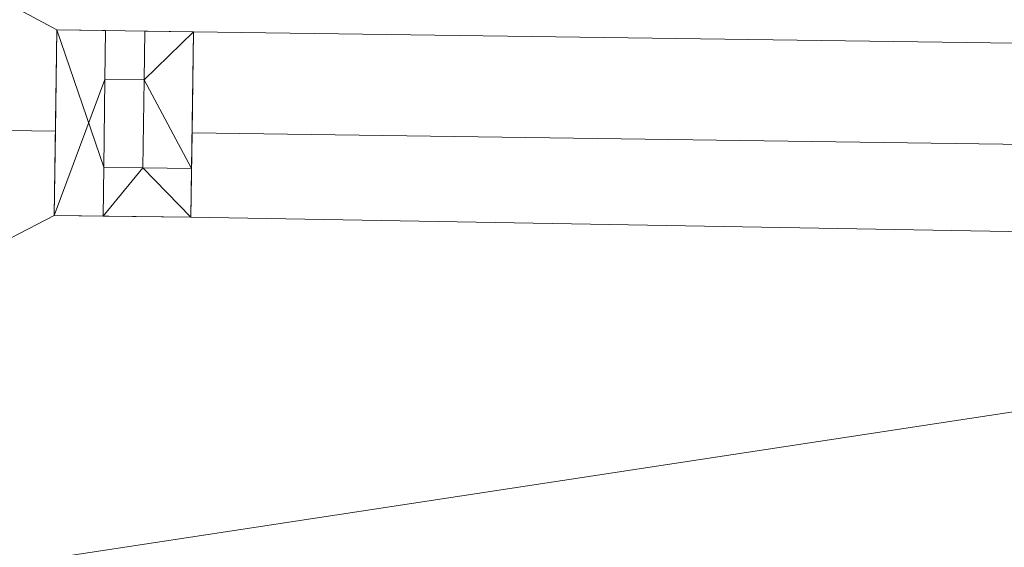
# Model space of a CAD drawing. Header units: millimetres. Extents: x -430348 to -225823, y -86243 to 5084.
# Tile 434 of 656: x -407579 to -401526, y -2823 to 418. Entities that reach past the tile are written whole.
import ezdxf

# ---------------------------------------------------------------- set-up
doc = ezdxf.new("R2010")
doc.units = ezdxf.units.MM
doc.layers.add('A-ROOF', color=132, linetype='Continuous', lineweight=9)
doc.layers.add('A-WALL', color=113, linetype='Continuous', lineweight=9)

# ---------------------------------------------------------------- blocks, each defined once
blk = doc.blocks.new('Walls 140 - Walls 5-523984-_3D_ Copy 1')
at = {"layer": 'A-WALL'}
mesh = blk.add_polyface(dxfattribs=at)
corners = [(-407054.8, 51.3, 66612.8), (-407062.3, -488.6, 66612.8), (-406822.3, -492, 66612.8), (-406814.8, 48, 66612.8), (-394636, -120.5, 66612.8), (-394644, -702.2, 66612.8), (-394464, -704.7, 66612.8), (-394456, -123, 66612.8)]
mesh.append_faces([[corners[k] for k in face] for face in [(3, 0, 1, 2), (7, 4, 5, 6)]])
mesh = blk.add_polyface(dxfattribs=at)
corners = [(-407054.8, 51.3, 66416.6), (-406814.8, 48, 66416.6), (-406822.3, -492, 66416.6), (-407062.3, -488.6, 66416.6), (-394636, -120.5, 66416.6), (-394456, -123, 66416.6), (-394464, -704.7, 66416.6), (-394644, -702.2, 66416.6)]
mesh.append_faces([[corners[k] for k in face] for face in [(1, 2, 3, 0), (5, 6, 7, 4)]])
mesh = blk.add_polyface(dxfattribs=at)
corners = [(-407062.3, -488.6, 66612.8), (-407054.8, 51.3, 66612.8), (-407054.8, 51.3, 66416.6), (-407062.3, -488.6, 66416.6)]
mesh.append_faces([[corners[k] for k in face] for face in [(0, 1, 2, 3)]])
mesh = blk.add_polyface(dxfattribs=at)
corners = [(-407054.8, 51.3, 66612.8), (-406814.8, 48, 66612.8), (-406814.8, 48, 66416.6), (-407054.8, 51.3, 66416.6)]
mesh.append_faces([[corners[k] for k in face] for face in [(3, 0, 1, 2)]])
mesh = blk.add_polyface(dxfattribs=at)
corners = [(-406814.8, 48, 66612.8), (-406822.3, -492, 66612.8), (-406822.3, -492, 66416.6), (-406814.8, 48, 66416.6)]
mesh.append_faces([[corners[k] for k in face] for face in [(0, 1, 2, 3)]])
mesh = blk.add_polyface(dxfattribs=at)
corners = [(-406822.3, -492, 66612.8), (-407062.3, -488.6, 66612.8), (-407062.3, -488.6, 66416.6), (-406822.3, -492, 66416.6)]
mesh.append_faces([[corners[k] for k in face] for face in [(0, 1, 2, 3)]])

msp = doc.modelspace()

# ---------------------------------------------------------------- block references
at = {"layer": 'A-WALL'}
msp.add_blockref('Walls 140 - Walls 5-523984-_3D_ Copy 1', (0, 0), dxfattribs=at)

# ---------------------------------------------------------------- meshes
at = {"layer": 'A-ROOF'}
mesh = msp.add_polyface(dxfattribs=at)
corners = [(-388312.7, 3045.6, 63197.6), (-413010.3, 3387.3, 63197.6), (-409560.1, -235.8, 65647.6), (-407359.2, -266.3, 65647.6), (-407350.6, 355.4, 65221.5), (-406510.7, 343.8, 65221.5), (-406519.3, -277.9, 65647.6), (-394940.4, -438.1, 65647.6), (-394931.8, 183.6, 65221.5), (-394151.9, 172.8, 65221.5), (-394160.5, -448.9, 65647.6), (-391961.8, -479.3, 65647.6)]
mesh.append_faces([[corners[k] for k in face] for face in [(4, 1, 2, 3)]], dxfattribs={"vtx0": -1})
mesh.append_faces([[corners[k] for k in face] for face in [(1, 4, 5, 8)]], dxfattribs={"vtx0": -1, "vtx2": -1, "vtx3": -1})
mesh.append_faces([[corners[k] for k in face] for face in [(11, 0, 9, 10)]], dxfattribs={"vtx1": -1})
mesh.append_faces([[corners[k] for k in face] for face in [(8, 9, 0, 1)]], dxfattribs={"vtx1": -1, "vtx3": -1})
mesh.append_faces([[corners[k] for k in face] for face in [(6, 7, 8, 5)]], dxfattribs={"vtx2": -1})
mesh = msp.add_polyface(dxfattribs=at)
corners = [(-413010.3, 3387.3, 63097.6), (-388312.7, 3045.6, 63097.6), (-391961.8, -479.3, 65547.6), (-394160.5, -448.9, 65547.6), (-394151.9, 172.8, 65121.5), (-394931.8, 183.6, 65121.5), (-394940.4, -438.1, 65547.6), (-406519.3, -277.9, 65547.6), (-406510.7, 343.8, 65121.5), (-407350.6, 355.4, 65121.5), (-407359.2, -266.3, 65547.6), (-409560.1, -235.8, 65547.6)]
mesh.append_faces([[corners[k] for k in face] for face in [(4, 1, 2, 3)]], dxfattribs={"vtx0": -1})
mesh.append_faces([[corners[k] for k in face] for face in [(1, 4, 5, 0)]], dxfattribs={"vtx0": -1, "vtx2": -1})
mesh.append_faces([[corners[k] for k in face] for face in [(11, 0, 9, 10)]], dxfattribs={"vtx1": -1})
mesh.append_faces([[corners[k] for k in face] for face in [(8, 9, 0, 5)]], dxfattribs={"vtx1": -1, "vtx2": -1, "vtx3": -1})
mesh.append_faces([[corners[k] for k in face] for face in [(5, 6, 7, 8)]], dxfattribs={"vtx3": -1})
mesh = msp.add_polyface(dxfattribs=at)
corners = [(-407350.6, 355.4, 65121.5), (-407350.6, 355.4, 65221.5), (-407359.2, -266.3, 65647.6), (-407366.4, -784.5, 65292.5), (-407366.4, -784.5, 65192.5), (-407359.2, -266.3, 65547.6)]
mesh.append_faces([[corners[k] for k in face] for face in [(5, 2, 3, 4)]], dxfattribs={"vtx0": -1})
mesh.append_faces([[corners[k] for k in face] for face in [(1, 2, 5, 0)]], dxfattribs={"vtx1": -1})
mesh = msp.add_polyface(dxfattribs=at)
corners = [(-406510.7, 343.8, 65121.5), (-406510.7, 343.8, 65221.5), (-407350.6, 355.4, 65221.5), (-407350.6, 355.4, 65121.5)]
mesh.append_faces([[corners[k] for k in face] for face in [(1, 2, 3, 0)]])
mesh = msp.add_polyface(dxfattribs=at)
corners = [(-406526.5, -796.1, 65192.5), (-406526.5, -796.1, 65292.5), (-406519.3, -277.9, 65647.6), (-406510.7, 343.8, 65221.5), (-406510.7, 343.8, 65121.5), (-406519.3, -277.9, 65547.6)]
mesh.append_faces([[corners[k] for k in face] for face in [(5, 2, 3, 4)]], dxfattribs={"vtx0": -1})
mesh.append_faces([[corners[k] for k in face] for face in [(1, 2, 5, 0)]], dxfattribs={"vtx1": -1})
mesh = msp.add_polyface(dxfattribs=at)
corners = [(-413109.2, -3762, 63197.6), (-388411.6, -4103.8, 63197.6), (-391961.8, -479.3, 65647.6), (-394160.5, -448.9, 65647.6), (-394168.2, -1008.8, 65263.8), (-394948.2, -998, 65263.8), (-394940.4, -438.1, 65647.6), (-406519.3, -277.9, 65647.6), (-406526.5, -796.1, 65292.5), (-407366.4, -784.5, 65292.5), (-407359.2, -266.3, 65647.6), (-409560.1, -235.8, 65647.6)]
mesh.append_faces([[corners[k] for k in face] for face in [(4, 1, 2, 3)]], dxfattribs={"vtx0": -1})
mesh.append_faces([[corners[k] for k in face] for face in [(1, 4, 5, 0)]], dxfattribs={"vtx0": -1, "vtx2": -1})
mesh.append_faces([[corners[k] for k in face] for face in [(11, 0, 9, 10)]], dxfattribs={"vtx1": -1})
mesh.append_faces([[corners[k] for k in face] for face in [(8, 9, 0, 5)]], dxfattribs={"vtx1": -1, "vtx2": -1, "vtx3": -1})
mesh.append_faces([[corners[k] for k in face] for face in [(6, 7, 8, 5)]], dxfattribs={"vtx2": -1})
mesh = msp.add_polyface(dxfattribs=at)
corners = [(-388411.6, -4103.8, 63097.6), (-413109.2, -3762, 63097.6), (-409560.1, -235.8, 65547.6), (-407359.2, -266.3, 65547.6), (-407366.4, -784.5, 65192.5), (-406526.5, -796.1, 65192.5), (-406519.3, -277.9, 65547.6), (-394940.4, -438.1, 65547.6), (-394948.2, -998, 65163.8), (-394168.2, -1008.8, 65163.8), (-394160.5, -448.9, 65547.6), (-391961.8, -479.3, 65547.6)]
mesh.append_faces([[corners[k] for k in face] for face in [(4, 1, 2, 3)]], dxfattribs={"vtx0": -1})
mesh.append_faces([[corners[k] for k in face] for face in [(1, 4, 5, 8)]], dxfattribs={"vtx0": -1, "vtx2": -1, "vtx3": -1})
mesh.append_faces([[corners[k] for k in face] for face in [(11, 0, 9, 10)]], dxfattribs={"vtx1": -1})
mesh.append_faces([[corners[k] for k in face] for face in [(8, 9, 0, 1)]], dxfattribs={"vtx1": -1, "vtx3": -1})
mesh.append_faces([[corners[k] for k in face] for face in [(5, 6, 7, 8)]], dxfattribs={"vtx3": -1})
mesh = msp.add_polyface(dxfattribs=at)
corners = [(-406526.5, -796.1, 65292.5), (-406526.5, -796.1, 65192.5), (-407366.4, -784.5, 65192.5), (-407366.4, -784.5, 65292.5)]
mesh.append_faces([[corners[k] for k in face] for face in [(3, 0, 1, 2)]])
at = {"layer": 'A-WALL'}
mesh = msp.add_polyface(dxfattribs=at)
corners = [(-407350.6, 355.4, 64640.9), (-407366.4, -784.5, 64640.9), (-407366.4, -784.5, 66612.8), (-407350.6, 355.4, 66612.8)]
mesh.append_faces([[corners[k] for k in face] for face in [(3, 0, 1, 2)]])
mesh = msp.add_polyface(dxfattribs=at)
corners = [(-407366.4, -784.5, 64640.9), (-407350.6, 355.4, 64640.9), (-407050.6, 351.3, 64640.9), (-407054.8, 51.3, 64640.9), (-407062.3, -488.6, 64640.9), (-407066.4, -788.6, 64640.9)]
mesh.append_faces([[corners[k] for k in face] for face in [(3, 0, 1, 2), (0, 3, 4, 5)]], dxfattribs={"vtx0": -1})
mesh = msp.add_polyface(dxfattribs=at)
corners = [(-407350.6, 355.4, 66612.8), (-407366.4, -784.5, 66612.8), (-407066.4, -788.6, 66612.8), (-407062.3, -488.6, 66612.8), (-407054.8, 51.3, 66612.8), (-407050.6, 351.3, 66612.8)]
mesh.append_faces([[corners[k] for k in face] for face in [(3, 0, 1, 2), (0, 3, 4, 5)]], dxfattribs={"vtx0": -1})
mesh = msp.add_polyface(dxfattribs=at)
corners = [(-407350.6, 355.4, 64640.9), (-407350.6, 355.4, 66612.8), (-407050.6, 351.3, 66612.8), (-407050.6, 351.3, 64640.9)]
mesh.append_faces([[corners[k] for k in face] for face in [(2, 3, 0, 1)]])
mesh = msp.add_polyface(dxfattribs=at)
corners = [(-407050.6, 351.3, 64640.9), (-407050.6, 351.3, 66612.8), (-407054.8, 51.3, 66612.8), (-407062.3, -488.6, 66612.8), (-407066.4, -788.6, 66612.8), (-407066.4, -788.6, 64640.9), (-407062.3, -488.6, 64640.9), (-407054.8, 51.3, 64640.9)]
mesh.append_faces([[corners[k] for k in face] for face in [(2, 3, 6, 7)]], dxfattribs={"vtx1": -1, "vtx3": -1})
mesh.append_faces([[corners[k] for k in face] for face in [(4, 5, 6, 3)]], dxfattribs={"vtx2": -1})
mesh.append_faces([[corners[k] for k in face] for face in [(7, 0, 1, 2)]], dxfattribs={"vtx3": -1})
mesh = msp.add_polyface(dxfattribs=at)
corners = [(-407050.6, 351.3, 64640.9), (-406810.7, 348, 64640.9), (-406814.8, 48, 64640.9), (-407054.8, 51.3, 64640.9)]
mesh.append_faces([[corners[k] for k in face] for face in [(0, 1, 2, 3)]])
mesh = msp.add_polyface(dxfattribs=at)
corners = [(-406810.7, 348, 66612.8), (-407050.6, 351.3, 66612.8), (-407054.8, 51.3, 66612.8), (-406814.8, 48, 66612.8)]
mesh.append_faces([[corners[k] for k in face] for face in [(3, 0, 1, 2)]])
mesh = msp.add_polyface(dxfattribs=at)
corners = [(-407050.6, 351.3, 66612.8), (-407050.6, 351.3, 64640.9), (-407054.8, 51.3, 64640.9), (-407054.8, 51.3, 66612.8)]
mesh.append_faces([[corners[k] for k in face] for face in [(2, 3, 0, 1)]])
mesh = msp.add_polyface(dxfattribs=at)
corners = [(-406810.7, 348, 64640.9), (-407050.6, 351.3, 64640.9), (-407050.6, 351.3, 66612.8), (-406810.7, 348, 66612.8)]
mesh.append_faces([[corners[k] for k in face] for face in [(2, 3, 0, 1)]])
mesh = msp.add_polyface(dxfattribs=at)
corners = [(-406822.3, -492, 64640.9), (-406822.3, -492, 66612.8), (-406814.8, 48, 66612.8), (-406810.7, 348, 66612.8), (-406810.7, 348, 64640.9), (-406814.8, 48, 64640.9)]
mesh.append_faces([[corners[k] for k in face] for face in [(5, 2, 3, 4)]], dxfattribs={"vtx0": -1})
mesh.append_faces([[corners[k] for k in face] for face in [(5, 0, 1, 2)]], dxfattribs={"vtx3": -1})
mesh = msp.add_polyface(dxfattribs=at)
corners = [(-406510.7, 343.8, 64640.9), (-406522.3, -496.1, 64640.9), (-406822.3, -492, 64640.9), (-406814.8, 48, 64640.9), (-406810.7, 348, 64640.9)]
mesh.append_faces([[corners[k] for k in face] for face in [(3, 0, 1, 2)]], dxfattribs={"vtx0": -1})
mesh.append_faces([[corners[k] for k in face] for face in [(3, 4, 0)]], dxfattribs={"vtx2": -1})
mesh = msp.add_polyface(dxfattribs=at)
corners = [(-406522.3, -496.1, 66612.8), (-406510.7, 343.8, 66612.8), (-406810.7, 348, 66612.8), (-406814.8, 48, 66612.8), (-406822.3, -492, 66612.8)]
mesh.append_faces([[corners[k] for k in face] for face in [(3, 0, 1, 2)]], dxfattribs={"vtx0": -1})
mesh.append_faces([[corners[k] for k in face] for face in [(3, 4, 0)]], dxfattribs={"vtx2": -1})
mesh = msp.add_polyface(dxfattribs=at)
corners = [(-406810.7, 348, 64640.9), (-406810.7, 348, 66612.8), (-406814.8, 48, 66612.8), (-406814.8, 48, 64640.9)]
mesh.append_faces([[corners[k] for k in face] for face in [(3, 0, 1, 2)]])
mesh = msp.add_polyface(dxfattribs=at)
corners = [(-406510.7, 343.8, 66612.8), (-406510.7, 343.8, 64640.9), (-406810.7, 348, 64640.9), (-406810.7, 348, 66612.8)]
mesh.append_faces([[corners[k] for k in face] for face in [(0, 1, 2, 3)]])
mesh = msp.add_polyface(dxfattribs=at)
corners = [(-406522.3, -496.1, 64640.9), (-406510.7, 343.8, 64640.9), (-406510.7, 343.8, 66612.8), (-406522.3, -496.1, 66612.8)]
mesh.append_faces([[corners[k] for k in face] for face in [(3, 0, 1, 2)]])
mesh = msp.add_polyface(dxfattribs=at)
corners = [(-406814.8, 48, 64640.9), (-406814.8, 48, 66612.8), (-407054.8, 51.3, 66612.8), (-407054.8, 51.3, 64640.9)]
mesh.append_faces([[corners[k] for k in face] for face in [(1, 2, 3, 0)]])
mesh = msp.add_polyface(dxfattribs=at)
corners = [(-406526.5, -796.1, 64640.9), (-407066.4, -788.6, 64640.9), (-407062.3, -488.6, 64640.9), (-406822.3, -492, 64640.9), (-406522.3, -496.1, 64640.9)]
mesh.append_faces([[corners[k] for k in face] for face in [(3, 0, 1, 2)]], dxfattribs={"vtx0": -1})
mesh.append_faces([[corners[k] for k in face] for face in [(3, 4, 0)]], dxfattribs={"vtx2": -1})
mesh = msp.add_polyface(dxfattribs=at)
corners = [(-407066.4, -788.6, 66612.8), (-406526.5, -796.1, 66612.8), (-406522.3, -496.1, 66612.8), (-406822.3, -492, 66612.8), (-407062.3, -488.6, 66612.8)]
mesh.append_faces([[corners[k] for k in face] for face in [(3, 0, 1, 2)]], dxfattribs={"vtx0": -1})
mesh.append_faces([[corners[k] for k in face] for face in [(3, 4, 0)]], dxfattribs={"vtx2": -1})
mesh = msp.add_polyface(dxfattribs=at)
corners = [(-407066.4, -788.6, 64640.9), (-407066.4, -788.6, 66612.8), (-407062.3, -488.6, 66612.8), (-407062.3, -488.6, 64640.9)]
mesh.append_faces([[corners[k] for k in face] for face in [(3, 0, 1, 2)]])
mesh = msp.add_polyface(dxfattribs=at)
corners = [(-407062.3, -488.6, 64640.9), (-407062.3, -488.6, 66612.8), (-406822.3, -492, 66612.8), (-406522.3, -496.1, 66612.8), (-406522.3, -496.1, 64640.9), (-406822.3, -492, 64640.9)]
mesh.append_faces([[corners[k] for k in face] for face in [(1, 2, 5, 0)]], dxfattribs={"vtx1": -1})
mesh.append_faces([[corners[k] for k in face] for face in [(3, 4, 5, 2)]], dxfattribs={"vtx2": -1})
mesh = msp.add_polyface(dxfattribs=at)
corners = [(-406522.3, -496.1, 64640.9), (-406522.3, -496.1, 66612.8), (-406822.3, -492, 66612.8), (-406822.3, -492, 64640.9)]
mesh.append_faces([[corners[k] for k in face] for face in [(3, 0, 1, 2)]])
mesh = msp.add_polyface(dxfattribs=at)
corners = [(-406526.5, -796.1, 66612.8), (-406526.5, -796.1, 64640.9), (-406522.3, -496.1, 64640.9), (-406522.3, -496.1, 66612.8)]
mesh.append_faces([[corners[k] for k in face] for face in [(3, 0, 1, 2)]])
mesh = msp.add_polyface(dxfattribs=at)
corners = [(-407366.4, -784.5, 66612.8), (-407366.4, -784.5, 64640.9), (-407066.4, -788.6, 64640.9), (-407066.4, -788.6, 66612.8)]
mesh.append_faces([[corners[k] for k in face] for face in [(0, 1, 2, 3)]])
mesh = msp.add_polyface(dxfattribs=at)
corners = [(-407066.4, -788.6, 64640.9), (-406526.5, -796.1, 64640.9), (-406526.5, -796.1, 66612.8), (-407066.4, -788.6, 66612.8)]
mesh.append_faces([[corners[k] for k in face] for face in [(3, 0, 1, 2)]])

doc.saveas('drawing.dxf')
